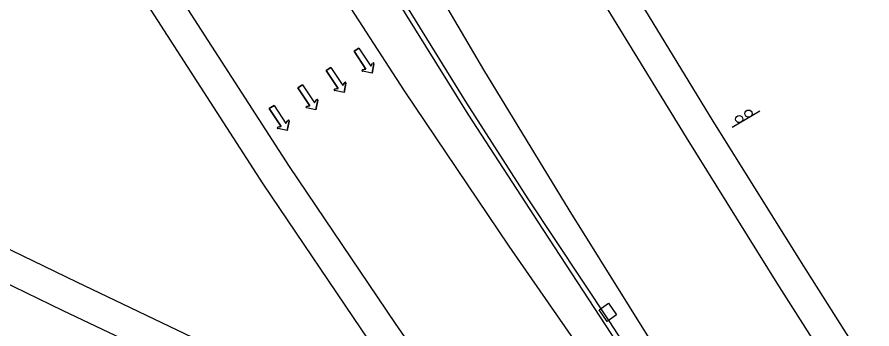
# Model space of a CAD drawing. Extents: x 1746719 to 1766531, y 631721 to 662391.
# Drawn here: x 1755525.4 to 1755823.5, y 646894.8 to 647003.7 of the extents above; entities that cross this region are included whole.
import ezdxf

# ---------------------------------------------------------------- set-up
doc = ezdxf.new("R2010")
doc.units = 0
for name, color, linetype in [('SURVEY - AERIAL SURVEY - Photo Control - Points - Elevations', 7, 'Continuous'), ('SURVEY - AERIAL SURVEY - Photo Control - Points - Locators', 7, 'Continuous'), ('SURVEY - AERIAL SURVEY - Photo Control - Points - Numbers', 7, 'Continuous'), ('SURVEY - CENTERLINE - Preliminary Curve Text', 7, 'Continuous'), ('SURVEY - CONTROL - Grid', 7, 'Continuous')]:
    doc.layers.add(name, color=color, linetype=linetype)

msp = doc.modelspace()

# ---------------------------------------------------------------- linework, layer by layer
at = {"layer": 'SURVEY - AERIAL SURVEY - Photo Control - Points - Elevations'}
for points in [[(1756036.45, 646481.97), (1756005.28, 646521.83), (1755976.14, 646559.62), (1755949.84, 646594.65), (1755914.81, 646641.12), (1755884.66, 646682.08), (1755851.69, 646729.73), (1755822.83, 646771.72), (1755798.55, 646809.53), (1755774.76, 646846.05), (1755749.83, 646885.26), (1755718, 646936.4), (1755688.18, 646985.3), (1755653.49, 647044.43), (1755620.75, 647100.27), (1755592.87, 647148.03), (1755566.13, 647194.25), (1755533.95, 647250.17), (1755503.81, 647304.71), (1755475.3, 647355.28), (1755463.42, 647377.53)], [(1756027.6, 646475.3), (1755983.38, 646531.9), (1755944.75, 646582.38), (1755896.82, 646646.85), (1755860.65, 646695.78), (1755824.26, 646744.25), (1755779, 646807.08), (1755742.09, 646858.66), (1755697.06, 646923.73), (1755660.5, 646977.95), (1755622.06, 647037.59), (1755588.76, 647091.66), (1755551.25, 647154.8), (1755521.88, 647205.62), (1755515.24, 647217.19), (1755430.02, 647365.37)], [(1755893.68, 646750.23), (1755838.85, 646835.59), (1755815.13, 646872.03), (1755790.46, 646910.82), (1755758.87, 646961.58), (1755729.38, 647009.94), (1755694.9, 647068.71), (1755662.18, 647124.51), (1755633.5, 647173.64)], [(1755861.36, 646820.9), (1755848.09, 646841.57), (1755824.38, 646877.98), (1755799.77, 646916.68), (1755768.23, 646967.35), (1755738.82, 647015.59), (1755704.38, 647074.28), (1755671.68, 647130.06), (1755661.37, 647147.72)], [(1755737.57, 646782.48), (1755702.83, 646831.03), (1755657.42, 646896.66), (1755620.42, 646951.53), (1755581.45, 647012.01), (1755552.48, 647059.04)], [(1755686.46, 646835.36), (1755648.34, 646890.45), (1755611.24, 646945.47), (1755572.14, 647006.14), (1755543.32, 647052.94)], [(1755686.46, 646835.36), (1755664.1, 646849.72), (1755643.33, 646861.7), (1755618.73, 646875.3), (1755591.95, 646889.28), (1755546.24, 646911.07), (1755515.89, 646925.79), (1755475.28, 646943.86), (1755428.6, 646963.71), (1755423.95, 646965.64)], [(1755737.57, 646782.48), (1755713.58, 646801.77), (1755697.97, 646813.58), (1755678.81, 646827.2), (1755658.37, 646840.32), (1755637.92, 646852.12), (1755613.52, 646865.61), (1755587.04, 646879.44), (1755541.47, 646901.15), (1755511.25, 646915.81)]]:
    msp.add_lwpolyline(points, dxfattribs=at)
at = {"layer": 'SURVEY - AERIAL SURVEY - Photo Control - Points - Locators'}
for p, q in [((1755642.91, 646991.75), (1755644.55, 646992.84)), ((1755644.55, 646992.84), (1755642.91, 646991.75)), ((1755644.55, 646992.84), (1755648.72, 646986.58)), ((1755644.55, 646992.84), (1755648.72, 646986.58)), ((1755647.08, 646985.49), (1755642.91, 646991.75)), ((1755642.91, 646991.75), (1755647.08, 646985.49)), ((1755648.72, 646986.58), (1755649.4, 646987.6)), ((1755648.72, 646986.58), (1755649.4, 646987.6)), ((1755649.85, 646987.42), (1755649.18, 646984.1)), ((1755649.18, 646984.1), (1755649.85, 646987.42)), ((1755633.16, 646984.99), (1755634.8, 646986.08)), ((1755634.8, 646986.08), (1755633.16, 646984.99)), ((1755637.33, 646978.72), (1755633.16, 646984.99)), ((1755633.16, 646984.99), (1755637.33, 646978.72)), ((1755634.8, 646986.08), (1755638.97, 646979.81)), ((1755634.8, 646986.08), (1755638.97, 646979.81)), ((1755645.87, 646985.26), (1755647.08, 646985.49)), ((1755647.08, 646985.49), (1755645.87, 646985.26)), ((1755649.18, 646984.1), (1755645.87, 646984.77)), ((1755649.18, 646984.1), (1755645.87, 646984.77)), ((1755638.97, 646979.81), (1755639.65, 646980.83)), ((1755638.97, 646979.81), (1755639.65, 646980.83)), ((1755640.1, 646980.65), (1755639.43, 646977.34)), ((1755639.43, 646977.34), (1755640.1, 646980.65)), ((1755623.34, 646978.98), (1755624.98, 646980.07)), ((1755624.98, 646980.07), (1755623.34, 646978.98)), ((1755627.51, 646972.71), (1755623.34, 646978.98)), ((1755623.34, 646978.98), (1755627.51, 646972.71)), ((1755624.98, 646980.07), (1755629.15, 646973.8)), ((1755624.98, 646980.07), (1755629.15, 646973.8)), ((1755636.12, 646978.49), (1755637.33, 646978.72)), ((1755637.33, 646978.72), (1755636.12, 646978.49)), ((1755639.43, 646977.34), (1755636.12, 646978)), ((1755639.43, 646977.34), (1755636.12, 646978)), ((1755629.15, 646973.8), (1755629.83, 646974.82)), ((1755629.15, 646973.8), (1755629.83, 646974.82)), ((1755630.28, 646974.64), (1755629.61, 646971.33)), ((1755629.61, 646971.33), (1755630.28, 646974.64)), ((1755613.36, 646971.72), (1755615, 646972.81)), ((1755615, 646972.81), (1755613.36, 646971.72)), ((1755617.53, 646965.46), (1755613.36, 646971.72)), ((1755613.36, 646971.72), (1755617.53, 646965.46)), ((1755615, 646972.81), (1755619.17, 646966.55)), ((1755615, 646972.81), (1755619.17, 646966.55)), ((1755626.3, 646972.48), (1755627.51, 646972.71)), ((1755627.51, 646972.71), (1755626.3, 646972.48)), ((1755629.61, 646971.33), (1755626.3, 646971.99)), ((1755629.61, 646971.33), (1755626.3, 646971.99)), ((1755619.17, 646966.55), (1755619.85, 646967.57)), ((1755619.17, 646966.55), (1755619.85, 646967.57)), ((1755620.3, 646967.38), (1755619.63, 646964.07)), ((1755619.63, 646964.07), (1755620.3, 646967.38)), ((1755616.32, 646965.22), (1755617.53, 646965.46)), ((1755617.53, 646965.46), (1755616.32, 646965.22)), ((1755619.63, 646964.07), (1755616.32, 646964.74)), ((1755619.63, 646964.07), (1755616.32, 646964.74))]:
    msp.add_line(p, q, dxfattribs=at)
for centre, start, end in [((1755649.61, 646987.46), 348.6227, 146.1159), ((1755649.61, 646987.46), 348.6227, 146.1159), ((1755645.92, 646985.01), 101.1744, 258.6227), ((1755645.92, 646985.01), 101.1744, 258.6227), ((1755639.86, 646980.7), 348.6227, 146.1159), ((1755639.86, 646980.7), 348.6227, 146.1159), ((1755636.17, 646978.25), 101.1744, 258.6227), ((1755636.17, 646978.25), 101.1744, 258.6227), ((1755630.04, 646974.69), 348.6227, 146.1159), ((1755630.04, 646974.69), 348.6227, 146.1159), ((1755626.35, 646972.24), 101.1744, 258.6227), ((1755626.35, 646972.24), 101.1744, 258.6227), ((1755620.06, 646967.43), 348.6227, 146.1159), ((1755620.06, 646967.43), 348.6227, 146.1159), ((1755616.37, 646964.98), 101.1744, 258.6227), ((1755616.37, 646964.98), 101.1744, 258.6227)]:
    msp.add_arc(centre, 0.246, start, end, dxfattribs=at)
at = {"layer": 'SURVEY - AERIAL SURVEY - Photo Control - Points - Numbers'}
for points in [[(1755475.85, 647319.41), (1755494.66, 647285.63), (1755519.69, 647242.02), (1755546.08, 647196.55), (1755574.53, 647147.17), (1755599.9, 647104.64), (1755626.38, 647060.94), (1755656.88, 647011.27), (1755682.59, 646969.82), (1755708.74, 646929.52), (1755736.69, 646886.82), (1755763.1, 646846.93), (1755787.82, 646810.28), (1755820.15, 646763.34), (1755849.99, 646720.48), (1755877.2, 646682.45), (1755887.26, 646667.36), (1755900.53, 646651.09), (1755929.5, 646611.96), (1755962.26, 646568.55), (1755989.17, 646533.33), (1756031.63, 646478.84)], [(1755515.86, 647251.42), (1755537.91, 647213.94), (1755559.18, 647176.69), (1755580.55, 647139.2), (1755594.02, 647117.12), (1755608.93, 647092.17), (1755634.64, 647050.25), (1755657.26, 647014.08), (1755682.14, 646973.6), (1755703.54, 646940.22), (1755731.77, 646897.57), (1755750.4, 646869), (1755775.23, 646831.96), (1755797.98, 646798.19), (1755823.79, 646760.74), (1755854.11, 646717.29), (1755876.41, 646686.07), (1755890.54, 646669.78), (1755901.27, 646652.6), (1755929.65, 646613.99), (1755955.88, 646579.3), (1755984.93, 646541.29), (1756017.55, 646498.88), (1756033.09, 646479.3)]]:
    msp.add_lwpolyline(points, dxfattribs=at)
at = {"layer": 'SURVEY - CENTERLINE - Preliminary Curve Text'}
msp.add_line((1755731.42, 646900.57), (1755731.42, 646900.57), dxfattribs=at)
msp.add_lwpolyline([(1755728.36, 646901.5), (1755731.65, 646903.77), (1755734.49, 646899.65), (1755731.19, 646897.38), (1755728.36, 646901.5)], dxfattribs=at)
at = {"layer": 'SURVEY - CONTROL - Grid'}
msp.add_line((1755784.41, 646970.89), (1755774.78, 646965.16), dxfattribs=at)
for centre in [(1755777.27, 646968.07), (1755780.5, 646969.99)]:
    msp.add_circle(centre, 1.25, dxfattribs=at)

doc.saveas('drawing.dxf')
